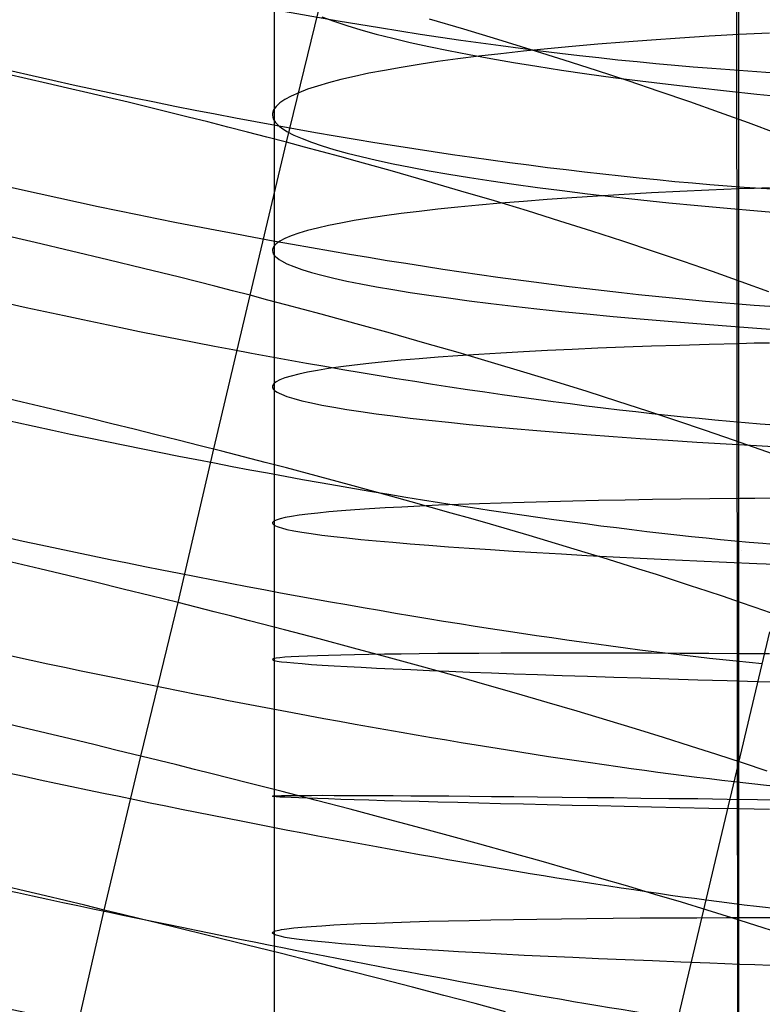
# Model space of a CAD drawing. Extents: x -383 to 1849, y -1185 to -529.
# Tile 346 of 656: x 232 to 242, y -1016 to -1003. Entities that reach past the tile are written whole.
import ezdxf

# ---------------------------------------------------------------- set-up
doc = ezdxf.new("R2010")
doc.units = 0
doc.layers.add('PREDEFINITO', color=7, linetype='CONTINUOUS')

msp = doc.modelspace()

# ---------------------------------------------------------------- linework, layer by layer
at = {"layer": 'PREDEFINITO'}
for p, q in [((241.155, -878.045, 420), (241.292, -1065.257, 420)), ((241.155, -878.045, 370), (241.292, -1065.257, 370)), ((241.285, -1079.125, 395), (241.259, -884.982, 395)), ((235.341, -1000.868, 661.939), (235.341, -1004.292, 662.456)), ((235.498, -1004.569, 473.107), (235.972, -1002.62, 473.358)), ((235.95, -1002.968, 658.873), (236.101, -1003.023, 658.411)), ((236.101, -1003.023, 658.411), (236.267, -1003.078, 657.953)), ((237.763, -1003.126, 473.935), (237.324, -1002.998, 473.766)), ((236.267, -1003.078, 657.953), (236.449, -1003.133, 657.501)), ((236.449, -1003.133, 657.501), (236.644, -1003.187, 657.054)), ((238.197, -1003.256, 474.119), (237.763, -1003.126, 473.935)), ((241.668, -1003.173, 675.527), (241.47, -1003.183, 675.385)), ((236.644, -1003.187, 657.054), (236.854, -1003.24, 656.613)), ((236.854, -1003.24, 656.613), (237.078, -1003.293, 656.179)), ((237.078, -1003.293, 656.179), (237.315, -1003.346, 655.752)), ((238.624, -1003.387, 474.317), (238.197, -1003.256, 474.119)), ((239.811, -1003.289, 673.955), (239.472, -1003.316, 673.603)), ((240.161, -1003.263, 674.295), (239.811, -1003.289, 673.955)), ((240.522, -1003.238, 674.622), (240.161, -1003.263, 674.295)), ((240.894, -1003.215, 674.937), (240.522, -1003.238, 674.622)), ((241.276, -1003.193, 675.239), (240.894, -1003.215, 674.937)), ((241.47, -1003.183, 675.385), (241.276, -1003.193, 675.239)), ((237.315, -1003.346, 655.752), (237.566, -1003.398, 655.332)), ((237.566, -1003.398, 655.332), (237.829, -1003.449, 654.92)), ((238.525, -1003.405, 672.484), (238.233, -1003.437, 672.091)), ((238.829, -1003.374, 672.868), (238.525, -1003.405, 672.484)), ((239.044, -1003.519, 474.531), (238.624, -1003.387, 474.317)), ((239.145, -1003.345, 673.241), (238.829, -1003.374, 672.868)), ((239.472, -1003.316, 673.603), (239.145, -1003.345, 673.241)), ((237.432, -1003.539, 670.859), (237.191, -1003.575, 670.432)), ((237.686, -1003.504, 671.278), (237.432, -1003.539, 670.859)), ((237.953, -1003.47, 671.689), (237.686, -1003.504, 671.278)), ((237.829, -1003.449, 654.92), (238.106, -1003.5, 654.517)), ((238.233, -1003.437, 672.091), (237.953, -1003.47, 671.689)), ((238.106, -1003.5, 654.517), (238.395, -1003.55, 654.122)), ((238.395, -1003.55, 654.122), (238.696, -1003.598, 653.737)), ((239.457, -1003.652, 474.758), (239.044, -1003.519, 474.531)), ((236.75, -1003.65, 669.556), (236.55, -1003.688, 669.109)), ((236.964, -1003.612, 669.997), (236.75, -1003.65, 669.556)), ((237.191, -1003.575, 670.432), (236.964, -1003.612, 669.997)), ((238.696, -1003.598, 653.737), (239.009, -1003.646, 653.361)), ((239.009, -1003.646, 653.361), (239.333, -1003.694, 652.995)), ((239.862, -1003.785, 475), (239.457, -1003.652, 474.758)), ((232.185, -1003.757, 472.731), (231.926, -1003.699, 472.736)), ((232.444, -1003.816, 472.732), (232.185, -1003.757, 472.731)), ((236.192, -1003.768, 668.197), (236.035, -1003.808, 667.734)), ((236.364, -1003.727, 668.656), (236.192, -1003.768, 668.197)), ((236.55, -1003.688, 669.109), (236.364, -1003.727, 668.656)), ((239.333, -1003.694, 652.995), (239.668, -1003.74, 652.64)), ((239.668, -1003.74, 652.64), (240.015, -1003.785, 652.296)), ((240.259, -1003.919, 475.255), (239.862, -1003.785, 475)), ((240.015, -1003.785, 652.296), (240.372, -1003.828, 651.964)), ((232.702, -1003.876, 472.737), (232.444, -1003.816, 472.732)), ((232.96, -1003.936, 472.746), (232.702, -1003.876, 472.737)), ((235.766, -1003.892, 666.794), (235.654, -1003.935, 666.319)), ((235.893, -1003.85, 667.266), (235.766, -1003.892, 666.794)), ((236.035, -1003.808, 667.734), (235.893, -1003.85, 667.266)), ((240.648, -1004.053, 475.523), (240.259, -1003.919, 475.255)), ((240.372, -1003.828, 651.964), (240.739, -1003.871, 651.643)), ((240.739, -1003.871, 651.643), (241.117, -1003.912, 651.335)), ((241.117, -1003.912, 651.335), (241.504, -1003.952, 651.04)), ((233.217, -1003.997, 472.761), (232.96, -1003.936, 472.746)), ((233.474, -1004.058, 472.78), (233.217, -1003.997, 472.761)), ((235.477, -1004.021, 665.361), (235.413, -1004.066, 664.879)), ((235.558, -1003.978, 665.841), (235.477, -1004.021, 665.361)), ((235.654, -1003.935, 666.319), (235.558, -1003.978, 665.841)), ((241.028, -1004.187, 475.804), (240.648, -1004.053, 475.523)), ((241.504, -1003.952, 651.04), (241.9, -1003.991, 650.758)), ((233.73, -1004.12, 472.804), (233.474, -1004.058, 472.78)), ((233.986, -1004.183, 472.833), (233.73, -1004.12, 472.804)), ((235.333, -1004.155, 663.911), (235.319, -1004.2, 663.426)), ((235.365, -1004.11, 664.395), (235.333, -1004.155, 663.911)), ((235.413, -1004.066, 664.879), (235.365, -1004.11, 664.395)), ((234.24, -1004.246, 472.866), (233.986, -1004.183, 472.833)), ((234.494, -1004.309, 472.905), (234.24, -1004.246, 472.866)), ((235.319, -1004.2, 663.426), (235.318, -1004.223, 663.183)), ((235.318, -1004.223, 663.183), (235.321, -1004.246, 662.941)), ((235.321, -1004.246, 662.941), (235.329, -1004.269, 662.698)), ((235.329, -1004.269, 662.698), (235.341, -1004.292, 662.456)), ((235.341, -1004.292, 662.456), (235.34, -1006.01, 662.665)), ((235.341, -1004.292, 662.456), (235.357, -1004.315, 662.214)), ((241.399, -1004.321, 476.098), (241.028, -1004.187, 475.804)), ((234.747, -1004.374, 472.948), (234.494, -1004.309, 472.905)), ((234.998, -1004.438, 472.996), (234.747, -1004.374, 472.948)), ((235.357, -1004.315, 662.214), (235.378, -1004.338, 661.973)), ((235.378, -1004.338, 661.973), (235.403, -1004.361, 661.731)), ((235.403, -1004.361, 661.731), (235.433, -1004.384, 661.491)), ((235.433, -1004.384, 661.491), (235.504, -1004.43, 661.011)), ((235.504, -1004.43, 661.011), (235.592, -1004.476, 660.533)), ((241.761, -1004.455, 476.403), (241.399, -1004.321, 476.098)), ((235.248, -1004.503, 473.049), (234.998, -1004.438, 472.996)), ((235.498, -1004.569, 473.107), (235.248, -1004.503, 473.049)), ((235.592, -1004.476, 660.533), (235.696, -1004.522, 660.058)), ((235.696, -1004.522, 660.058), (235.817, -1004.569, 659.586)), ((235.032, -1006.523, 472.896), (235.498, -1004.569, 473.107)), ((235.726, -1004.63, 473.165), (235.498, -1004.569, 473.107)), ((235.954, -1004.691, 473.228), (235.726, -1004.63, 473.165)), ((235.817, -1004.569, 659.586), (235.953, -1004.615, 659.118)), ((235.953, -1004.615, 659.118), (236.104, -1004.661, 658.655)), ((236.104, -1004.661, 658.655), (236.271, -1004.707, 658.196)), ((236.18, -1004.752, 473.294), (235.954, -1004.691, 473.228)), ((236.405, -1004.814, 473.364), (236.18, -1004.752, 473.294)), ((236.271, -1004.707, 658.196), (236.453, -1004.752, 657.742)), ((236.453, -1004.752, 657.742), (236.649, -1004.798, 657.293)), ((236.649, -1004.798, 657.293), (236.859, -1004.843, 656.851)), ((236.851, -1004.939, 473.517), (236.405, -1004.814, 473.364)), ((236.859, -1004.843, 656.851), (237.083, -1004.888, 656.415)), ((237.083, -1004.888, 656.415), (237.321, -1004.932, 655.987)), ((237.321, -1004.932, 655.987), (237.572, -1004.976, 655.565)), ((237.292, -1005.064, 473.686), (236.851, -1004.939, 473.517)), ((237.572, -1004.976, 655.565), (237.836, -1005.019, 655.152)), ((237.836, -1005.019, 655.152), (238.113, -1005.061, 654.747)), ((238.113, -1005.061, 654.747), (238.402, -1005.104, 654.35)), ((237.726, -1005.191, 473.87), (237.292, -1005.064, 473.686)), ((238.402, -1005.104, 654.35), (238.704, -1005.145, 653.963)), ((238.704, -1005.145, 653.963), (239.017, -1005.186, 653.586)), ((239.017, -1005.186, 653.586), (239.341, -1005.226, 653.218)), ((240.892, -1005.181, 675.163), (240.52, -1005.198, 674.847)), ((241.274, -1005.165, 675.465), (240.892, -1005.181, 675.163)), ((241.469, -1005.158, 675.611), (241.274, -1005.165, 675.465)), ((241.667, -1005.151, 675.753), (241.469, -1005.158, 675.611)), ((238.154, -1005.318, 474.07), (237.726, -1005.191, 473.87)), ((238.827, -1005.299, 673.091), (238.523, -1005.323, 672.707)), ((239.143, -1005.277, 673.465), (238.827, -1005.299, 673.091)), ((239.47, -1005.256, 673.828), (239.143, -1005.277, 673.465)), ((239.341, -1005.226, 653.218), (239.677, -1005.265, 652.862)), ((239.809, -1005.236, 674.179), (239.47, -1005.256, 673.828)), ((239.677, -1005.265, 652.862), (240.024, -1005.303, 652.516)), ((240.159, -1005.216, 674.519), (239.809, -1005.236, 674.179)), ((240.024, -1005.303, 652.516), (240.381, -1005.34, 652.182)), ((240.52, -1005.198, 674.847), (240.159, -1005.216, 674.519)), ((237.431, -1005.424, 671.079), (237.19, -1005.452, 670.651)), ((237.685, -1005.398, 671.499), (237.431, -1005.424, 671.079)), ((237.952, -1005.372, 671.911), (237.685, -1005.398, 671.499)), ((238.231, -1005.347, 672.313), (237.952, -1005.372, 671.911)), ((238.576, -1005.446, 474.284), (238.154, -1005.318, 474.07)), ((238.523, -1005.323, 672.707), (238.231, -1005.347, 672.313)), ((240.381, -1005.34, 652.182), (240.749, -1005.377, 651.86)), ((240.749, -1005.377, 651.86), (241.126, -1005.412, 651.551)), ((241.126, -1005.412, 651.551), (241.513, -1005.446, 651.254)), ((236.549, -1005.539, 669.327), (236.363, -1005.569, 668.873)), ((236.749, -1005.509, 669.775), (236.549, -1005.539, 669.327)), ((236.963, -1005.48, 670.217), (236.749, -1005.509, 669.775)), ((237.19, -1005.452, 670.651), (236.963, -1005.48, 670.217)), ((238.99, -1005.575, 474.512), (238.576, -1005.446, 474.284)), ((241.513, -1005.446, 651.254), (241.91, -1005.48, 650.971)), ((235.892, -1005.664, 667.481), (235.765, -1005.696, 667.009)), ((236.035, -1005.632, 667.95), (235.892, -1005.664, 667.481)), ((236.192, -1005.6, 668.414), (236.035, -1005.632, 667.95)), ((236.363, -1005.569, 668.873), (236.192, -1005.6, 668.414)), ((239.396, -1005.704, 474.755), (238.99, -1005.575, 474.512)), ((232.289, -1005.849, 472.524), (231.825, -1005.742, 472.517)), ((235.477, -1005.797, 665.574), (235.413, -1005.832, 665.091)), ((235.557, -1005.763, 666.055), (235.477, -1005.797, 665.574)), ((235.654, -1005.73, 666.533), (235.557, -1005.763, 666.055)), ((235.765, -1005.696, 667.009), (235.654, -1005.73, 666.533)), ((239.795, -1005.833, 475.011), (239.396, -1005.704, 474.755)), ((232.752, -1005.958, 472.547), (232.289, -1005.849, 472.524)), ((235.318, -1005.938, 663.635), (235.317, -1005.956, 663.393)), ((235.333, -1005.902, 664.121), (235.318, -1005.938, 663.635)), ((235.365, -1005.867, 664.606), (235.333, -1005.902, 664.121)), ((235.413, -1005.832, 665.091), (235.365, -1005.867, 664.606)), ((240.185, -1005.962, 475.28), (239.795, -1005.833, 475.011)), ((233.214, -1006.068, 472.586), (232.752, -1005.958, 472.547)), ((233.673, -1006.18, 472.64), (233.214, -1006.068, 472.586)), ((235.317, -1005.956, 663.393), (235.321, -1005.974, 663.15)), ((235.321, -1005.974, 663.15), (235.328, -1005.992, 662.907)), ((235.328, -1005.992, 662.907), (235.34, -1006.01, 662.665)), ((235.34, -1006.01, 662.665), (235.357, -1006.028, 662.422)), ((235.34, -1006.01, 662.665), (235.341, -1009.459, 662.964)), ((235.357, -1006.028, 662.422), (235.377, -1006.046, 662.18)), ((235.377, -1006.046, 662.18), (235.402, -1006.065, 661.939)), ((235.402, -1006.065, 661.939), (235.432, -1006.083, 661.698)), ((240.567, -1006.091, 475.562), (240.185, -1005.962, 475.28)), ((234.129, -1006.293, 472.709), (233.673, -1006.18, 472.64)), ((235.432, -1006.083, 661.698), (235.503, -1006.12, 661.217)), ((235.503, -1006.12, 661.217), (235.59, -1006.156, 660.738)), ((235.59, -1006.156, 660.738), (235.694, -1006.193, 660.263)), ((235.694, -1006.193, 660.263), (235.815, -1006.23, 659.791)), ((240.94, -1006.22, 475.856), (240.567, -1006.091, 475.562)), ((234.583, -1006.407, 472.795), (234.129, -1006.293, 472.709)), ((235.815, -1006.23, 659.791), (235.95, -1006.267, 659.322)), ((235.95, -1006.267, 659.322), (236.102, -1006.304, 658.858)), ((236.102, -1006.304, 658.858), (236.268, -1006.341, 658.398)), ((241.303, -1006.349, 476.162), (240.94, -1006.22, 475.856)), ((234.808, -1006.465, 472.844), (234.583, -1006.407, 472.795)), ((236.268, -1006.341, 658.398), (236.449, -1006.377, 657.944)), ((236.449, -1006.377, 657.944), (236.645, -1006.414, 657.495)), ((236.645, -1006.414, 657.495), (236.855, -1006.45, 657.052)), ((241.657, -1006.477, 476.481), (241.303, -1006.349, 476.162)), ((234.569, -1008.482, 472.725), (235.032, -1006.523, 472.896)), ((235.032, -1006.523, 472.896), (234.808, -1006.465, 472.844)), ((235.261, -1006.583, 472.955), (235.032, -1006.523, 472.896)), ((236.855, -1006.45, 657.052), (237.078, -1006.486, 656.615)), ((237.078, -1006.486, 656.615), (237.316, -1006.522, 656.186)), ((237.316, -1006.522, 656.186), (237.566, -1006.557, 655.764)), ((237.566, -1006.557, 655.764), (237.83, -1006.592, 655.35)), ((235.489, -1006.643, 473.017), (235.261, -1006.583, 472.955)), ((235.715, -1006.703, 473.084), (235.489, -1006.643, 473.017)), ((237.83, -1006.592, 655.35), (238.107, -1006.627, 654.944)), ((238.107, -1006.627, 654.944), (238.395, -1006.661, 654.547)), ((238.395, -1006.661, 654.547), (238.696, -1006.695, 654.16)), ((238.696, -1006.695, 654.16), (239.009, -1006.728, 653.782)), ((235.94, -1006.764, 473.155), (235.715, -1006.703, 473.084)), ((236.387, -1006.886, 473.308), (235.94, -1006.764, 473.155)), ((239.009, -1006.728, 653.782), (239.333, -1006.761, 653.414)), ((239.333, -1006.761, 653.414), (239.669, -1006.793, 653.057)), ((239.669, -1006.793, 653.057), (240.015, -1006.824, 652.711)), ((236.828, -1007.008, 473.478), (236.387, -1006.886, 473.308)), ((240.015, -1006.824, 652.711), (240.372, -1006.855, 652.376)), ((240.372, -1006.855, 652.376), (240.739, -1006.885, 652.054)), ((240.739, -1006.885, 652.054), (241.117, -1006.914, 651.744)), ((241.117, -1006.914, 651.744), (241.504, -1006.943, 651.446)), ((241.504, -1006.943, 651.446), (241.9, -1006.971, 651.163)), ((237.263, -1007.132, 473.662), (236.828, -1007.008, 473.478)), ((237.692, -1007.255, 473.862), (237.263, -1007.132, 473.662)), ((239.472, -1007.199, 674.011), (239.145, -1007.213, 673.648)), ((239.811, -1007.186, 674.364), (239.472, -1007.199, 674.011)), ((240.161, -1007.173, 674.705), (239.811, -1007.186, 674.364)), ((240.522, -1007.162, 675.034), (240.161, -1007.173, 674.705)), ((240.894, -1007.151, 675.35), (240.522, -1007.162, 675.034)), ((241.276, -1007.141, 675.652), (240.894, -1007.151, 675.35)), ((241.471, -1007.136, 675.799), (241.276, -1007.141, 675.652)), ((241.668, -1007.132, 675.941), (241.471, -1007.136, 675.799)), ((237.433, -1007.314, 671.256), (237.192, -1007.333, 670.827)), ((237.687, -1007.295, 671.677), (237.433, -1007.314, 671.256)), ((237.953, -1007.277, 672.09), (237.687, -1007.295, 671.677)), ((238.114, -1007.38, 474.077), (237.692, -1007.255, 473.862)), ((238.233, -1007.26, 672.494), (237.953, -1007.277, 672.09)), ((238.525, -1007.244, 672.888), (238.233, -1007.26, 672.494)), ((238.829, -1007.228, 673.273), (238.525, -1007.244, 672.888)), ((239.145, -1007.213, 673.648), (238.829, -1007.228, 673.273)), ((236.193, -1007.437, 668.584), (236.036, -1007.459, 668.119)), ((236.365, -1007.415, 669.045), (236.193, -1007.437, 668.584)), ((236.55, -1007.394, 669.5), (236.365, -1007.415, 669.045)), ((236.75, -1007.373, 669.949), (236.55, -1007.394, 669.5)), ((236.964, -1007.352, 670.391), (236.75, -1007.373, 669.949)), ((237.192, -1007.333, 670.827), (236.964, -1007.352, 670.391)), ((238.529, -1007.504, 474.306), (238.114, -1007.38, 474.077)), ((235.559, -1007.554, 666.22), (235.478, -1007.578, 665.738)), ((235.655, -1007.53, 666.7), (235.559, -1007.554, 666.22)), ((235.767, -1007.506, 667.176), (235.655, -1007.53, 666.7)), ((235.894, -1007.482, 667.65), (235.767, -1007.506, 667.176)), ((236.036, -1007.459, 668.119), (235.894, -1007.482, 667.65)), ((238.937, -1007.628, 474.549), (238.529, -1007.504, 474.306)), ((235.319, -1007.681, 663.797), (235.318, -1007.694, 663.553)), ((235.318, -1007.694, 663.553), (235.322, -1007.707, 663.31)), ((235.334, -1007.655, 664.283), (235.319, -1007.681, 663.797)), ((235.366, -1007.629, 664.769), (235.334, -1007.655, 664.283)), ((235.414, -1007.603, 665.254), (235.366, -1007.629, 664.769)), ((235.478, -1007.578, 665.738), (235.414, -1007.603, 665.254)), ((239.337, -1007.753, 474.806), (238.937, -1007.628, 474.549)), ((235.322, -1007.707, 663.31), (235.329, -1007.72, 663.067)), ((235.329, -1007.72, 663.067), (235.341, -1007.733, 662.824)), ((235.341, -1007.733, 662.824), (235.357, -1007.747, 662.582)), ((235.357, -1007.747, 662.582), (235.378, -1007.76, 662.34)), ((235.378, -1007.76, 662.34), (235.403, -1007.774, 662.098)), ((235.403, -1007.774, 662.098), (235.432, -1007.787, 661.856)), ((235.432, -1007.787, 661.856), (235.503, -1007.814, 661.375)), ((235.503, -1007.814, 661.375), (235.591, -1007.842, 660.896)), ((239.728, -1007.877, 475.076), (239.337, -1007.753, 474.806)), ((235.591, -1007.842, 660.896), (235.695, -1007.869, 660.42)), ((235.695, -1007.869, 660.42), (235.815, -1007.897, 659.948)), ((235.815, -1007.897, 659.948), (235.951, -1007.924, 659.479)), ((235.951, -1007.924, 659.479), (236.102, -1007.952, 659.014)), ((236.102, -1007.952, 659.014), (236.268, -1007.98, 658.554)), ((240.111, -1008.001, 475.358), (239.728, -1007.877, 475.076)), ((236.268, -1007.98, 658.554), (236.449, -1008.007, 658.1)), ((236.449, -1008.007, 658.1), (236.644, -1008.035, 657.651)), ((236.644, -1008.035, 657.651), (236.854, -1008.062, 657.208)), ((236.854, -1008.062, 657.208), (237.078, -1008.09, 656.771)), ((240.485, -1008.125, 475.653), (240.111, -1008.001, 475.358)), ((237.078, -1008.09, 656.771), (237.315, -1008.117, 656.342)), ((237.315, -1008.117, 656.342), (237.566, -1008.144, 655.92)), ((237.566, -1008.144, 655.92), (237.829, -1008.171, 655.506)), ((237.829, -1008.171, 655.506), (238.106, -1008.197, 655.1)), ((238.106, -1008.197, 655.1), (238.394, -1008.223, 654.703)), ((240.85, -1008.248, 475.961), (240.485, -1008.125, 475.653)), ((238.394, -1008.223, 654.703), (238.695, -1008.25, 654.315)), ((238.695, -1008.25, 654.315), (239.008, -1008.275, 653.937)), ((239.008, -1008.275, 653.937), (239.332, -1008.301, 653.569)), ((239.332, -1008.301, 653.569), (239.668, -1008.325, 653.212)), ((239.668, -1008.325, 653.212), (240.014, -1008.35, 652.866)), ((241.205, -1008.371, 476.279), (240.85, -1008.248, 475.961)), ((240.014, -1008.35, 652.866), (240.371, -1008.374, 652.532)), ((240.371, -1008.374, 652.532), (240.738, -1008.398, 652.209)), ((240.738, -1008.398, 652.209), (241.115, -1008.421, 651.899)), ((241.115, -1008.421, 651.899), (241.502, -1008.443, 651.602)), ((241.549, -1008.492, 476.61), (241.205, -1008.371, 476.279)), ((241.502, -1008.443, 651.602), (241.898, -1008.465, 651.318)), ((234.115, -1010.448, 472.593), (234.569, -1008.482, 472.725)), ((241.884, -1008.613, 476.951), (241.549, -1008.492, 476.61)), ((237.44, -1009.205, 671.407), (237.199, -1009.215, 670.978)), ((237.694, -1009.195, 671.829), (237.44, -1009.205, 671.407)), ((237.961, -1009.185, 672.242), (237.694, -1009.195, 671.829)), ((238.241, -1009.176, 672.646), (237.961, -1009.185, 672.242)), ((238.533, -1009.167, 673.041), (238.241, -1009.176, 672.646)), ((238.838, -1009.159, 673.426), (238.533, -1009.167, 673.041)), ((239.154, -1009.151, 673.801), (238.838, -1009.159, 673.426)), ((239.481, -1009.145, 674.166), (239.154, -1009.151, 673.801)), ((239.821, -1009.138, 674.519), (239.481, -1009.145, 674.166)), ((240.171, -1009.132, 674.86), (239.821, -1009.138, 674.519)), ((240.532, -1009.127, 675.189), (240.171, -1009.132, 674.86)), ((240.904, -1009.123, 675.505), (240.532, -1009.127, 675.189)), ((241.286, -1009.119, 675.808), (240.904, -1009.123, 675.505)), ((241.481, -1009.117, 675.954), (241.286, -1009.119, 675.808)), ((241.678, -1009.115, 676.097), (241.481, -1009.117, 675.954)), ((235.658, -1009.331, 666.845), (235.561, -1009.346, 666.365)), ((235.77, -1009.317, 667.322), (235.658, -1009.331, 666.845)), ((235.898, -1009.303, 667.796), (235.77, -1009.317, 667.322)), ((236.04, -1009.289, 668.266), (235.898, -1009.303, 667.796)), ((236.198, -1009.276, 668.732), (236.04, -1009.289, 668.266)), ((236.37, -1009.263, 669.193), (236.198, -1009.276, 668.732)), ((236.556, -1009.25, 669.648), (236.37, -1009.263, 669.193)), ((236.756, -1009.238, 670.098), (236.556, -1009.25, 669.648)), ((236.971, -1009.227, 670.541), (236.756, -1009.238, 670.098)), ((237.199, -1009.215, 670.978), (236.971, -1009.227, 670.541)), ((235.32, -1009.425, 663.938), (235.319, -1009.434, 663.694)), ((235.319, -1009.434, 663.694), (235.322, -1009.442, 663.451)), ((235.335, -1009.409, 664.425), (235.32, -1009.425, 663.938)), ((235.322, -1009.442, 663.451), (235.33, -1009.451, 663.207)), ((235.33, -1009.451, 663.207), (235.341, -1009.459, 662.964)), ((235.367, -1009.393, 664.912), (235.335, -1009.409, 664.425)), ((235.341, -1009.459, 662.964), (235.358, -1009.468, 662.721)), ((235.341, -1009.459, 662.964), (235.341, -1011.186, 663.083)), ((235.416, -1009.377, 665.398), (235.367, -1009.393, 664.912)), ((235.48, -1009.361, 665.882), (235.416, -1009.377, 665.398)), ((235.561, -1009.346, 666.365), (235.48, -1009.361, 665.882)), ((235.358, -1009.468, 662.721), (235.378, -1009.476, 662.479)), ((235.378, -1009.476, 662.479), (235.403, -1009.485, 662.237)), ((235.403, -1009.485, 662.237), (235.432, -1009.494, 661.995)), ((235.432, -1009.494, 661.995), (235.503, -1009.512, 661.513)), ((235.503, -1009.512, 661.513), (235.591, -1009.53, 661.034)), ((235.591, -1009.53, 661.034), (235.694, -1009.548, 660.557)), ((235.694, -1009.548, 660.557), (235.814, -1009.566, 660.084)), ((235.814, -1009.566, 660.084), (235.95, -1009.584, 659.615)), ((235.95, -1009.584, 659.615), (236.101, -1009.603, 659.15)), ((236.101, -1009.603, 659.15), (236.267, -1009.621, 658.689)), ((236.267, -1009.621, 658.689), (236.448, -1009.64, 658.234)), ((236.448, -1009.64, 658.234), (236.644, -1009.659, 657.784)), ((236.644, -1009.659, 657.784), (236.854, -1009.677, 657.341)), ((236.854, -1009.677, 657.341), (237.077, -1009.696, 656.904)), ((237.077, -1009.696, 656.904), (237.315, -1009.715, 656.474)), ((237.315, -1009.715, 656.474), (237.565, -1009.734, 656.052)), ((237.565, -1009.734, 656.052), (237.829, -1009.752, 655.637)), ((237.829, -1009.752, 655.637), (238.105, -1009.771, 655.231)), ((238.105, -1009.771, 655.231), (238.394, -1009.789, 654.833)), ((238.394, -1009.789, 654.833), (238.695, -1009.808, 654.445)), ((238.695, -1009.808, 654.445), (239.008, -1009.826, 654.067)), ((239.008, -1009.826, 654.067), (239.332, -1009.844, 653.699)), ((241.313, -1009.788, 420), (241.313, -1009.788, 370)), ((232.346, -1010.016, 472.29), (231.987, -1009.932, 472.257)), ((239.332, -1009.844, 653.699), (239.668, -1009.862, 653.341)), ((239.668, -1009.862, 653.341), (240.014, -1009.88, 652.995)), ((240.014, -1009.88, 652.995), (240.371, -1009.897, 652.66)), ((240.371, -1009.897, 652.66), (240.738, -1009.914, 652.337)), ((240.738, -1009.914, 652.337), (241.116, -1009.931, 652.026)), ((241.116, -1009.931, 652.026), (241.503, -1009.948, 651.729)), ((241.503, -1009.948, 651.729), (241.899, -1009.964, 651.445)), ((232.703, -1010.102, 472.331), (232.346, -1010.016, 472.29)), ((233.059, -1010.188, 472.382), (232.703, -1010.102, 472.331)), ((233.413, -1010.274, 472.443), (233.059, -1010.188, 472.382)), ((233.765, -1010.361, 472.513), (233.413, -1010.274, 472.443)), ((233.637, -1012.408, 472.494), (234.115, -1010.448, 472.593)), ((234.115, -1010.448, 472.593), (233.765, -1010.361, 472.513)), ((234.344, -1010.505, 472.651), (234.115, -1010.448, 472.593)), ((234.572, -1010.563, 472.713), (234.344, -1010.505, 472.651)), ((234.8, -1010.621, 472.78), (234.572, -1010.563, 472.713)), ((235.025, -1010.679, 472.85), (234.8, -1010.621, 472.78)), ((235.473, -1010.795, 473.004), (235.025, -1010.679, 472.85)), ((235.916, -1010.912, 473.173), (235.473, -1010.795, 473.004)), ((241.313, -1012.326, 497.339), (241.67, -1010.821, 497.459)), ((236.352, -1011.028, 473.358), (235.916, -1010.912, 473.173)), ((236.782, -1011.144, 473.558), (236.352, -1011.028, 473.358)), ((237.686, -1011.097, 671.94), (237.432, -1011.099, 671.519)), ((237.953, -1011.096, 672.352), (237.686, -1011.097, 671.94)), ((238.233, -1011.095, 672.756), (237.953, -1011.096, 672.352)), ((238.524, -1011.094, 673.15), (238.233, -1011.095, 672.756)), ((238.828, -1011.094, 673.534), (238.524, -1011.094, 673.15)), ((239.144, -1011.093, 673.909), (238.828, -1011.094, 673.534)), ((239.472, -1011.094, 674.272), (239.144, -1011.093, 673.909)), ((239.811, -1011.094, 674.625), (239.472, -1011.094, 674.272)), ((240.161, -1011.095, 674.965), (239.811, -1011.094, 674.625)), ((240.522, -1011.097, 675.294), (240.161, -1011.095, 674.965)), ((240.893, -1011.098, 675.61), (240.522, -1011.097, 675.294)), ((235.319, -1011.172, 664.057), (235.318, -1011.175, 663.814)), ((235.318, -1011.175, 663.814), (235.321, -1011.179, 663.57)), ((235.333, -1011.165, 664.544), (235.319, -1011.172, 664.057)), ((235.321, -1011.179, 663.57), (235.329, -1011.182, 663.327)), ((235.329, -1011.182, 663.327), (235.341, -1011.186, 663.083)), ((235.365, -1011.158, 665.031), (235.333, -1011.165, 664.544)), ((235.341, -1011.186, 663.083), (235.357, -1011.19, 662.84)), ((235.341, -1011.186, 663.083), (235.341, -1012.916, 663.154)), ((235.357, -1011.19, 662.84), (235.378, -1011.194, 662.598)), ((235.413, -1011.152, 665.516), (235.365, -1011.158, 665.031)), ((235.378, -1011.194, 662.598), (235.403, -1011.198, 662.355)), ((235.403, -1011.198, 662.355), (235.433, -1011.202, 662.114)), ((235.477, -1011.146, 666.001), (235.413, -1011.152, 665.516)), ((235.433, -1011.202, 662.114), (235.504, -1011.21, 661.631)), ((235.557, -1011.141, 666.483), (235.477, -1011.146, 666.001)), ((235.504, -1011.21, 661.631), (235.592, -1011.218, 661.151)), ((235.654, -1011.135, 666.963), (235.557, -1011.141, 666.483)), ((235.592, -1011.218, 661.151), (235.697, -1011.227, 660.674)), ((235.765, -1011.13, 667.439), (235.654, -1011.135, 666.963)), ((235.893, -1011.125, 667.913), (235.765, -1011.13, 667.439)), ((236.035, -1011.121, 668.382), (235.893, -1011.125, 667.913)), ((236.192, -1011.117, 668.848), (236.035, -1011.121, 668.382)), ((236.364, -1011.113, 669.308), (236.192, -1011.117, 668.848)), ((236.55, -1011.11, 669.763), (236.364, -1011.113, 669.308)), ((236.75, -1011.107, 670.212), (236.55, -1011.11, 669.763)), ((236.964, -1011.104, 670.654), (236.75, -1011.107, 670.212)), ((237.206, -1011.261, 473.773), (236.782, -1011.144, 473.558)), ((237.191, -1011.101, 671.09), (236.964, -1011.104, 670.654)), ((237.432, -1011.099, 671.519), (237.191, -1011.101, 671.09)), ((241.275, -1011.1, 675.912), (240.893, -1011.098, 675.61)), ((241.47, -1011.101, 676.058), (241.275, -1011.1, 675.912)), ((241.667, -1011.103, 676.201), (241.47, -1011.101, 676.058)), ((235.697, -1011.227, 660.674), (235.817, -1011.236, 660.2)), ((235.817, -1011.236, 660.2), (235.953, -1011.245, 659.73)), ((235.953, -1011.245, 659.73), (236.105, -1011.254, 659.264)), ((236.105, -1011.254, 659.264), (236.272, -1011.264, 658.803)), ((236.272, -1011.264, 658.803), (236.453, -1011.273, 658.347)), ((236.453, -1011.273, 658.347), (236.649, -1011.283, 657.897)), ((236.649, -1011.283, 657.897), (236.86, -1011.293, 657.452)), ((236.86, -1011.293, 657.452), (237.084, -1011.303, 657.014)), ((237.084, -1011.303, 657.014), (237.322, -1011.314, 656.583)), ((237.623, -1011.376, 474.002), (237.206, -1011.261, 473.773)), ((237.322, -1011.314, 656.583), (237.573, -1011.324, 656.16)), ((237.573, -1011.324, 656.16), (237.837, -1011.334, 655.744)), ((237.837, -1011.334, 655.744), (238.114, -1011.345, 655.337)), ((238.114, -1011.345, 655.337), (238.403, -1011.356, 654.938)), ((238.032, -1011.492, 474.245), (237.623, -1011.376, 474.002)), ((238.403, -1011.356, 654.938), (238.705, -1011.366, 654.549)), ((238.705, -1011.366, 654.549), (239.018, -1011.377, 654.169)), ((239.018, -1011.377, 654.169), (239.342, -1011.388, 653.8)), ((239.342, -1011.388, 653.8), (239.678, -1011.399, 653.441)), ((239.678, -1011.399, 653.441), (240.025, -1011.41, 653.094)), ((240.025, -1011.41, 653.094), (240.382, -1011.421, 652.758)), ((240.382, -1011.421, 652.758), (240.75, -1011.432, 652.434)), ((240.75, -1011.432, 652.434), (241.127, -1011.442, 652.123)), ((241.127, -1011.442, 652.123), (241.515, -1011.453, 651.824)), ((241.515, -1011.453, 651.824), (241.911, -1011.464, 651.539)), ((238.434, -1011.607, 474.502), (238.032, -1011.492, 474.245)), ((238.827, -1011.721, 474.772), (238.434, -1011.607, 474.502)), ((239.212, -1011.835, 475.055), (238.827, -1011.721, 474.772)), ((239.588, -1011.948, 475.35), (239.212, -1011.835, 475.055)), ((232.123, -1012.043, 472.218), (231.817, -1011.97, 472.184)), ((239.954, -1012.059, 475.658), (239.588, -1011.948, 475.35)), ((232.429, -1012.115, 472.259), (232.123, -1012.043, 472.218)), ((240.311, -1012.17, 475.977), (239.954, -1012.059, 475.658)), ((232.733, -1012.188, 472.307), (232.429, -1012.115, 472.259)), ((233.036, -1012.261, 472.362), (232.733, -1012.188, 472.307)), ((240.658, -1012.279, 476.308), (240.311, -1012.17, 475.977)), ((233.337, -1012.334, 472.424), (233.036, -1012.261, 472.362)), ((233.637, -1012.408, 472.494), (233.337, -1012.334, 472.424)), ((240.995, -1012.387, 476.65), (240.658, -1012.279, 476.308)), ((240.956, -1013.832, 497.247), (241.313, -1012.326, 497.339)), ((233.171, -1014.374, 472.435), (233.637, -1012.408, 472.494)), ((233.867, -1012.464, 472.552), (233.637, -1012.408, 472.494)), ((234.095, -1012.521, 472.615), (233.867, -1012.464, 472.552)), ((241.321, -1012.493, 477.003), (240.995, -1012.387, 476.65)), ((234.323, -1012.578, 472.681), (234.095, -1012.521, 472.615)), ((234.549, -1012.634, 472.752), (234.323, -1012.578, 472.681)), ((241.635, -1012.598, 477.366), (241.321, -1012.493, 477.003)), ((234.998, -1012.748, 472.906), (234.549, -1012.634, 472.752)), ((235.441, -1012.861, 473.076), (234.998, -1012.748, 472.906)), ((235.318, -1012.919, 663.884), (235.321, -1012.918, 663.641)), ((235.319, -1012.92, 664.128), (235.318, -1012.919, 663.884)), ((235.333, -1012.923, 664.615), (235.319, -1012.92, 664.128)), ((235.321, -1012.918, 663.641), (235.329, -1012.917, 663.397)), ((235.329, -1012.917, 663.397), (235.341, -1012.916, 663.154)), ((235.365, -1012.926, 665.102), (235.333, -1012.923, 664.615)), ((235.341, -1012.916, 663.154), (235.357, -1012.915, 662.911)), ((235.341, -1012.916, 663.154), (235.341, -1016.377, 663.194)), ((235.357, -1012.915, 662.911), (235.378, -1012.914, 662.669)), ((235.413, -1012.93, 665.587), (235.365, -1012.926, 665.102)), ((235.378, -1012.914, 662.669), (235.403, -1012.913, 662.426)), ((235.403, -1012.913, 662.426), (235.433, -1012.912, 662.184)), ((235.477, -1012.933, 666.072), (235.413, -1012.93, 665.587)), ((235.433, -1012.912, 662.184), (235.504, -1012.911, 661.702)), ((235.879, -1012.974, 473.261), (235.441, -1012.861, 473.076)), ((235.557, -1012.937, 666.554), (235.477, -1012.933, 666.072)), ((235.504, -1012.911, 661.702), (235.592, -1012.91, 661.222)), ((235.654, -1012.941, 667.034), (235.557, -1012.937, 666.554)), ((235.592, -1012.91, 661.222), (235.697, -1012.909, 660.745)), ((235.765, -1012.946, 667.51), (235.654, -1012.941, 667.034)), ((235.697, -1012.909, 660.745), (235.817, -1012.909, 660.271)), ((235.893, -1012.95, 667.984), (235.765, -1012.946, 667.51)), ((235.817, -1012.909, 660.271), (235.953, -1012.908, 659.801)), ((236.31, -1013.087, 473.462), (235.879, -1012.974, 473.261)), ((236.035, -1012.955, 668.453), (235.893, -1012.95, 667.984)), ((235.953, -1012.908, 659.801), (236.105, -1012.909, 659.335)), ((236.192, -1012.96, 668.919), (236.035, -1012.955, 668.453)), ((236.105, -1012.909, 659.335), (236.271, -1012.909, 658.873)), ((236.363, -1012.966, 669.379), (236.192, -1012.96, 668.919)), ((236.271, -1012.909, 658.873), (236.453, -1012.91, 658.417)), ((236.549, -1012.971, 669.834), (236.363, -1012.966, 669.379)), ((236.453, -1012.91, 658.417), (236.649, -1012.911, 657.967)), ((236.75, -1012.977, 670.283), (236.549, -1012.971, 669.834)), ((236.649, -1012.911, 657.967), (236.859, -1012.912, 657.522)), ((236.963, -1012.983, 670.725), (236.75, -1012.977, 670.283)), ((236.859, -1012.912, 657.522), (237.084, -1012.913, 657.084)), ((237.191, -1012.989, 671.161), (236.963, -1012.983, 670.725)), ((237.084, -1012.913, 657.084), (237.322, -1012.915, 656.653)), ((237.322, -1012.915, 656.653), (237.573, -1012.917, 656.229)), ((237.573, -1012.917, 656.229), (237.837, -1012.919, 655.814)), ((237.837, -1012.919, 655.814), (238.114, -1012.922, 655.406)), ((238.114, -1012.922, 655.406), (238.403, -1012.925, 655.008)), ((238.403, -1012.925, 655.008), (238.704, -1012.928, 654.618)), ((238.704, -1012.928, 654.618), (239.017, -1012.931, 654.239)), ((239.017, -1012.931, 654.239), (239.342, -1012.935, 653.869)), ((239.342, -1012.935, 653.869), (239.678, -1012.938, 653.51)), ((239.678, -1012.938, 653.51), (240.025, -1012.943, 653.163)), ((240.025, -1012.943, 653.163), (240.382, -1012.947, 652.827)), ((240.382, -1012.947, 652.827), (240.75, -1012.951, 652.503)), ((240.75, -1012.951, 652.503), (241.127, -1012.956, 652.191)), ((241.127, -1012.956, 652.191), (241.514, -1012.961, 651.893)), ((241.514, -1012.961, 651.893), (241.911, -1012.966, 651.608)), ((236.735, -1013.199, 473.677), (236.31, -1013.087, 473.462)), ((237.432, -1012.995, 671.59), (237.191, -1012.989, 671.161)), ((237.686, -1013.002, 672.01), (237.432, -1012.995, 671.59)), ((237.953, -1013.009, 672.423), (237.686, -1013.002, 672.01)), ((238.232, -1013.015, 672.826), (237.953, -1013.009, 672.423)), ((238.524, -1013.022, 673.221), (238.232, -1013.015, 672.826)), ((238.828, -1013.029, 673.605), (238.524, -1013.022, 673.221)), ((239.144, -1013.037, 673.979), (238.828, -1013.029, 673.605)), ((239.472, -1013.044, 674.343), (239.144, -1013.037, 673.979)), ((239.81, -1013.052, 674.695), (239.472, -1013.044, 674.343)), ((240.16, -1013.059, 675.036), (239.81, -1013.052, 674.695)), ((240.521, -1013.067, 675.364), (240.16, -1013.059, 675.036)), ((240.893, -1013.075, 675.68), (240.521, -1013.067, 675.364)), ((241.275, -1013.083, 675.983), (240.893, -1013.075, 675.68)), ((241.47, -1013.087, 676.129), (241.275, -1013.083, 675.983)), ((241.667, -1013.091, 676.272), (241.47, -1013.087, 676.129)), ((237.154, -1013.311, 473.907), (236.735, -1013.199, 473.677)), ((237.564, -1013.423, 474.151), (237.154, -1013.311, 473.907)), ((237.967, -1013.533, 474.409), (237.564, -1013.423, 474.151)), ((238.363, -1013.643, 474.68), (237.967, -1013.533, 474.409)), ((238.749, -1013.751, 474.964), (238.363, -1013.643, 474.68)), ((239.127, -1013.859, 475.26), (238.749, -1013.751, 474.964)), ((239.496, -1013.965, 475.569), (239.127, -1013.859, 475.26)), ((240.598, -1015.341, 497.185), (240.956, -1013.832, 497.247)), ((239.855, -1014.07, 475.89), (239.496, -1013.965, 475.569)), ((232.165, -1014.133, 472.231), (231.912, -1014.074, 472.193)), ((240.203, -1014.173, 476.221), (239.855, -1014.07, 475.89)), ((232.418, -1014.193, 472.275), (232.165, -1014.133, 472.231)), ((232.67, -1014.253, 472.323), (232.418, -1014.193, 472.275)), ((240.542, -1014.275, 476.564), (240.203, -1014.173, 476.221)), ((232.921, -1014.313, 472.376), (232.67, -1014.253, 472.323)), ((233.171, -1014.374, 472.435), (232.921, -1014.313, 472.376)), ((240.87, -1014.375, 476.918), (240.542, -1014.275, 476.564)), ((240.858, -1014.244, 497.395), (241.023, -1014.265, 497.217)), ((241.023, -1014.265, 497.217), (241.185, -1014.286, 497.036)), ((241.185, -1014.286, 497.036), (241.344, -1014.305, 496.852)), ((241.344, -1014.305, 496.852), (241.5, -1014.324, 496.665)), ((241.5, -1014.324, 496.665), (241.802, -1014.358, 496.284)), ((232.716, -1016.342, 472.415), (233.171, -1014.374, 472.435)), ((233.401, -1014.429, 472.493), (233.171, -1014.374, 472.435)), ((233.63, -1014.485, 472.555), (233.401, -1014.429, 472.493)), ((233.857, -1014.54, 472.622), (233.63, -1014.485, 472.555)), ((238.395, -1014.494, 655.043), (238.696, -1014.489, 654.654)), ((238.696, -1014.489, 654.654), (239.008, -1014.485, 654.275)), ((239.008, -1014.485, 654.275), (239.333, -1014.481, 653.907)), ((239.333, -1014.481, 653.907), (239.668, -1014.478, 653.549)), ((239.668, -1014.478, 653.549), (240.015, -1014.475, 653.202)), ((240.015, -1014.475, 653.202), (240.372, -1014.473, 652.866)), ((240.372, -1014.473, 652.866), (240.739, -1014.471, 652.543)), ((240.739, -1014.471, 652.543), (241.117, -1014.47, 652.232)), ((241.187, -1014.474, 477.282), (240.87, -1014.375, 476.918)), ((241.117, -1014.47, 652.232), (241.504, -1014.469, 651.934)), ((241.492, -1014.57, 477.656), (241.187, -1014.474, 477.282)), ((241.504, -1014.469, 651.934), (241.9, -1014.468, 651.649)), ((234.084, -1014.595, 472.693), (233.857, -1014.54, 472.622)), ((234.533, -1014.706, 472.847), (234.084, -1014.595, 472.693)), ((235.432, -1014.624, 662.21), (235.503, -1014.613, 661.728)), ((235.503, -1014.613, 661.728), (235.591, -1014.602, 661.249)), ((235.591, -1014.602, 661.249), (235.694, -1014.592, 660.772)), ((235.694, -1014.592, 660.772), (235.814, -1014.582, 660.298)), ((235.814, -1014.582, 660.298), (235.95, -1014.573, 659.829)), ((235.95, -1014.573, 659.829), (236.101, -1014.564, 659.363)), ((236.101, -1014.564, 659.363), (236.267, -1014.555, 658.902)), ((236.267, -1014.555, 658.902), (236.448, -1014.547, 658.447)), ((236.448, -1014.547, 658.447), (236.644, -1014.539, 657.997)), ((236.644, -1014.539, 657.997), (236.854, -1014.531, 657.553)), ((236.854, -1014.531, 657.553), (237.078, -1014.524, 657.116)), ((237.078, -1014.524, 657.116), (237.315, -1014.517, 656.685)), ((237.315, -1014.517, 656.685), (237.566, -1014.511, 656.262)), ((237.566, -1014.511, 656.262), (237.829, -1014.505, 655.847)), ((237.829, -1014.505, 655.847), (238.106, -1014.499, 655.441)), ((238.106, -1014.499, 655.441), (238.395, -1014.494, 655.043)), ((241.785, -1014.665, 478.039), (241.492, -1014.57, 477.656)), ((234.977, -1014.816, 473.017), (234.533, -1014.706, 472.847)), ((235.319, -1014.664, 663.91), (235.322, -1014.658, 663.667)), ((235.32, -1014.67, 664.154), (235.319, -1014.664, 663.91)), ((235.335, -1014.683, 664.641), (235.32, -1014.67, 664.154)), ((235.322, -1014.658, 663.667), (235.33, -1014.652, 663.423)), ((235.33, -1014.652, 663.423), (235.341, -1014.646, 663.18)), ((235.367, -1014.695, 665.128), (235.335, -1014.683, 664.641)), ((235.341, -1014.646, 663.18), (235.358, -1014.641, 662.937)), ((235.358, -1014.641, 662.937), (235.378, -1014.635, 662.694)), ((235.416, -1014.708, 665.614), (235.367, -1014.695, 665.128)), ((235.378, -1014.635, 662.694), (235.403, -1014.629, 662.452)), ((235.403, -1014.629, 662.452), (235.432, -1014.624, 662.21)), ((235.48, -1014.722, 666.098), (235.416, -1014.708, 665.614)), ((235.561, -1014.735, 666.581), (235.48, -1014.722, 666.098)), ((235.658, -1014.749, 667.061), (235.561, -1014.735, 666.581)), ((235.416, -1014.926, 473.203), (234.977, -1014.816, 473.017)), ((235.77, -1014.762, 667.539), (235.658, -1014.749, 667.061)), ((235.898, -1014.776, 668.012), (235.77, -1014.762, 667.539)), ((236.04, -1014.79, 668.482), (235.898, -1014.776, 668.012)), ((236.198, -1014.805, 668.948), (236.04, -1014.79, 668.482)), ((236.37, -1014.819, 669.409), (236.198, -1014.805, 668.948)), ((236.556, -1014.834, 669.864), (236.37, -1014.819, 669.409)), ((236.757, -1014.848, 670.314), (236.556, -1014.834, 669.864)), ((236.971, -1014.863, 670.757), (236.757, -1014.848, 670.314)), ((237.199, -1014.878, 671.194), (236.971, -1014.863, 670.757)), ((235.848, -1015.035, 473.403), (235.416, -1014.926, 473.203)), ((237.44, -1014.892, 671.623), (237.199, -1014.878, 671.194)), ((237.694, -1014.907, 672.044), (237.44, -1014.892, 671.623)), ((237.962, -1014.922, 672.457), (237.694, -1014.907, 672.044)), ((238.241, -1014.937, 672.861), (237.962, -1014.922, 672.457)), ((238.534, -1014.952, 673.256), (238.241, -1014.937, 672.861)), ((238.838, -1014.966, 673.641), (238.534, -1014.952, 673.256)), ((239.154, -1014.981, 674.016), (238.838, -1014.966, 673.641)), ((239.482, -1014.996, 674.38), (239.154, -1014.981, 674.016)), ((239.821, -1015.01, 674.732), (239.482, -1014.996, 674.38)), ((236.274, -1015.144, 473.619), (235.848, -1015.035, 473.403)), ((240.171, -1015.024, 675.073), (239.821, -1015.01, 674.732)), ((240.532, -1015.039, 675.402), (240.171, -1015.024, 675.073)), ((240.904, -1015.053, 675.718), (240.532, -1015.039, 675.402)), ((241.287, -1015.067, 676.02), (240.904, -1015.053, 675.718)), ((241.481, -1015.074, 676.167), (241.287, -1015.067, 676.02)), ((241.679, -1015.081, 676.309), (241.481, -1015.074, 676.167)), ((236.693, -1015.251, 473.849), (236.274, -1015.144, 473.619)), ((237.105, -1015.358, 474.093), (236.693, -1015.251, 473.849)), ((237.509, -1015.464, 474.351), (237.105, -1015.358, 474.093)), ((240.24, -1016.85, 497.151), (240.598, -1015.341, 497.185)), ((237.906, -1015.569, 474.623), (237.509, -1015.464, 474.351)), ((238.293, -1015.672, 474.907), (237.906, -1015.569, 474.623))]:
    msp.add_line(p, q, dxfattribs=at)
at = {"layer": 'PREDEFINITO', "extrusion": (0.216902, 0.951578, 0.217838)}
msp.add_arc((-449.397, 677.441, -793.721), 15.245, 68.6036, 135.8467, dxfattribs=at)
at = {"layer": 'PREDEFINITO', "extrusion": (0.217833, 0.955383, 0.19948)}
msp.add_arc((-449.427, 662.447, -808.022), 15.267, 71.1942, 135.8436, dxfattribs=at)
at = {"layer": 'PREDEFINITO', "extrusion": (0.218628, 0.958856, 0.181101)}
msp.add_arc((-449.39, 647.204, -822.033), 15.318, 73.6841, 135.7949, dxfattribs=at)
at = {"layer": 'PREDEFINITO', "extrusion": (0.219407, 0.961983, 0.162634)}
msp.add_arc((-449.406, 631.662, -835.745), 15.381, 76.1297, 135.7093, dxfattribs=at)
at = {"layer": 'PREDEFINITO', "extrusion": (0.221091, 0.969359, 0.107064)}
msp.add_arc((-449.493, 584.312, -875.108), 14.974, 136.6268, 282.5966, dxfattribs=at)
at = {"layer": 'PREDEFINITO', "extrusion": (0.220081, 0.964772, 0.144149)}
msp.add_arc((-449.413, 615.952, -849.153), 15.399, 78.5534, 135.7237, dxfattribs=at)
at = {"layer": 'PREDEFINITO', "extrusion": (0.220663, 0.967224, 0.125645)}
msp.add_arc((-449.389, 599.968, -862.253), 15.465, 80.9753, 135.6353, dxfattribs=at)
at = {"layer": 'PREDEFINITO', "extrusion": (0.221156, 0.969341, 0.107088)}
msp.add_arc((-449.373, 583.788, -875.063), 15.481, 83.333, 135.6367, dxfattribs=at)
at = {"layer": 'PREDEFINITO', "extrusion": (0.221535, 0.971142, 0.088353)}
msp.add_arc((-449.341, 567.313, -887.67), 15.436, 85.6397, 135.7546, dxfattribs=at)
at = {"layer": 'PREDEFINITO', "extrusion": (0.221903, 0.972566, 0.069819)}
msp.add_arc((-449.36, 550.749, -899.799), 15.446, 87.9845, 135.7503, dxfattribs=at)
at = {"layer": 'PREDEFINITO', "extrusion": (0.22219, 0.973661, 0.051138)}
msp.add_arc((-449.383, 533.87, -911.688), 15.437, 90.29, 135.7742, dxfattribs=at)

doc.saveas('drawing.dxf')
